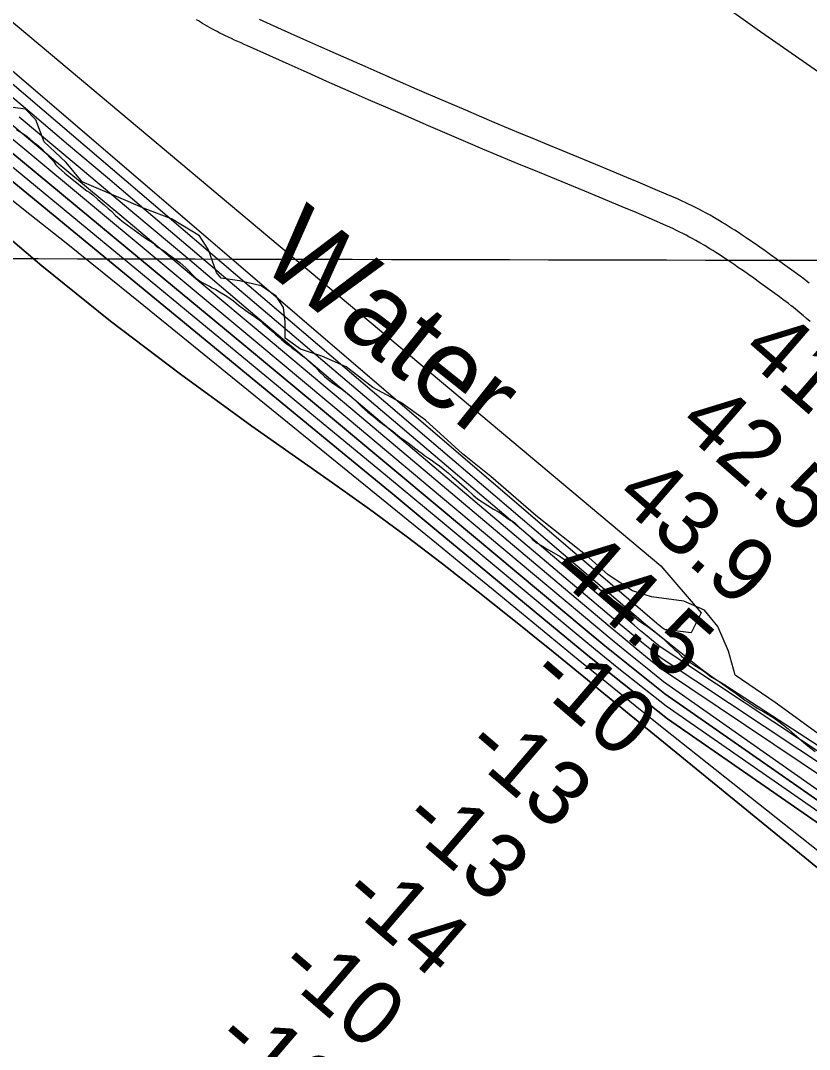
# Model space of a CAD drawing. Extents: x 3180038 to 3217926, y 922069 to 947485.
# Drawn here: x 3202623 to 3203442, y 938779 to 939847 of the extents above; entities that cross this region are included whole.
import ezdxf

# ---------------------------------------------------------------- set-up
doc = ezdxf.new("R2010")
doc.units = 0
for name, color, linetype in [('V-GRID-MAJR', 7, 'Continuous'), ('V-RIVR-EDGE', 7, 'Continuous'), ('V-RIVR-IDEN', 7, 'Continuous'), ('V-RIVR-RANG', 7, 'Continuous'), ('V-ROAD-CNTR', 7, 'Continuous'), ('V-SITE-VEGE', 7, 'Continuous'), ('V-TOPO-DPTH', 7, 'Continuous'), ('V-TOPO-MAJR', 7, 'Continuous'), ('V-TOPO-MINR', 7, 'Continuous'), ('V-TOPO-WATR', 7, 'Continuous')]:
    doc.layers.add(name, color=color, linetype=linetype)

msp = doc.modelspace()

# ---------------------------------------------------------------- linework, layer by layer
at = {"layer": 'V-GRID-MAJR'}
msp.add_spline([(3184296.3, 939644.8), (3186905.4, 939637.9), (3192123.6, 939624.6), (3197341.9, 939612.1), (3202560.1, 939600.3), (3207778.3, 939589.3), (3212996.5, 939579.1), (3215605.6, 939574.2)], degree=3, dxfattribs=at)
at = {"layer": 'V-RIVR-EDGE'}
msp.add_lwpolyline([(3203481.6, 939084.9), (3203407, 939139.4), (3203365.3, 939167.8), (3203358.5, 939192.6), (3203347.2, 939218.3), (3203333.4, 939235.3), (3203312.1, 939244.4), (3203278.6, 939248.9), (3203258.6, 939255.4), (3203233.5, 939272), (3203213.5, 939289.9), (3203158.4, 939333.5), (3203111.6, 939374), (3203082.1, 939397.6), (3203043.9, 939432.4), (3203018.3, 939450.8), (3202989.2, 939466.5), (3202961.5, 939487.9), (3202936.3, 939498.8), (3202914.1, 939506.2), (3202898.1, 939517.6), (3202898.1, 939534.5), (3202896.4, 939549.3), (3202888.6, 939561.1), (3202873, 939572), (3202850.8, 939577.2), (3202831.7, 939579.9), (3202826.9, 939585.6), (3202818.3, 939609.1), (3202809.2, 939623.9), (3202780.1, 939641.3), (3202752.8, 939651.8), (3202722.8, 939664.5), (3202687.2, 939679.8), (3202670.7, 939699.8), (3202647.8, 939721.2), (3202639.1, 939744.2), (3202628.3, 939755.1), (3202599.2, 939759.1)], dxfattribs=at)
at = {"layer": 'V-ROAD-CNTR'}
for points in [[(3203423.9, 939550.9), (3203420.7, 939553.4), (3203418.4, 939555.1), (3203414.9, 939557.8), (3203411.3, 939560.4), (3203396.8, 939570.9), (3203390.5, 939575.4), (3203384.6, 939579.7), (3203379, 939583.6), (3203373.8, 939587.3), (3203368.9, 939590.7), (3203364.3, 939593.9), (3203360, 939596.8), (3203356, 939599.5), (3203352.2, 939602), (3203348.6, 939604.3), (3203345.2, 939606.5), (3203342.1, 939608.5), (3203339.1, 939610.3), (3203336.3, 939612), (3203333.7, 939613.6), (3203328.7, 939616.5), (3203324.4, 939619), (3203320.6, 939621.1), (3203317.2, 939622.9), (3203314.3, 939624.5), (3203311.7, 939625.8), (3203307.2, 939628.1), (3203303.7, 939629.8), (3203301.2, 939631), (3203297.3, 939632.8), (3203293.4, 939634.6), (3203281.6, 939639.7), (3203270.6, 939644.5), (3203260.2, 939648.9), (3203250.5, 939653), (3203241.3, 939656.8), (3203224.1, 939663.9), (3203209.1, 939670.1), (3203156.3, 939691.8), (3203143, 939697.2), (3203133.1, 939701.4), (3203118.3, 939707.6), (3203103.4, 939713.8), (3203088.1, 939720.4), (3203073.7, 939726.5), (3203046.8, 939738.1), (3203023.2, 939748.3), (3203002.7, 939757.2), (3202984.7, 939765.1), (3202968.9, 939772), (3202941.4, 939784.1), (3202920.8, 939793.2), (3202905.4, 939800.1), (3202882.2, 939810.5), (3202859, 939820.9), (3202855.5, 939822.5), (3202852.2, 939824), (3202848.9, 939825.5), (3202845.6, 939827), (3202842.4, 939828.5), (3202839.2, 939830), (3202836.1, 939831.4), (3202833.2, 939832.9), (3202830.3, 939834.3), (3202827.4, 939835.8), (3202824.7, 939837.2), (3202822, 939838.6), (3202819.5, 939840), (3202817, 939841.4), (3202814.6, 939842.8), (3202812.3, 939844.1), (3202810.1, 939845.5), (3202807.9, 939846.8), (3202805.9, 939848.1)], [(3203442.3, 939574.5), (3203439.1, 939577.1), (3203436.5, 939579), (3203432.7, 939581.9), (3203428.9, 939584.7), (3203414.4, 939595.2), (3203408, 939599.8), (3203402, 939604.1), (3203396.4, 939608.1), (3203391, 939611.9), (3203386, 939615.4), (3203381.2, 939618.6), (3203376.8, 939621.7), (3203372.6, 939624.5), (3203368.6, 939627.1), (3203364.8, 939629.5), (3203361.3, 939631.8), (3203358, 939633.9), (3203354.8, 939635.9), (3203351.9, 939637.7), (3203349, 939639.4), (3203343.8, 939642.4), (3203339.2, 939645.1), (3203335.1, 939647.4), (3203331.4, 939649.4), (3203328.3, 939651), (3203325.4, 939652.5), (3203320.5, 939655), (3203316.8, 939656.8), (3203314, 939658.2), (3203309.7, 939660.2), (3203305.5, 939662.1), (3203293.5, 939667.2), (3203282.4, 939672), (3203271.9, 939676.5), (3203262.1, 939680.6), (3203252.9, 939684.5), (3203235.6, 939691.7), (3203220.5, 939697.9), (3203167.7, 939719.5), (3203154.5, 939725), (3203144.7, 939729.1), (3203129.9, 939735.2), (3203115.1, 939741.5), (3203099.8, 939748), (3203085.5, 939754.1), (3203058.6, 939765.6), (3203035.2, 939775.8), (3203014.7, 939784.7), (3202996.7, 939792.5), (3202981, 939799.4), (3202953.6, 939811.5), (3202933, 939820.7), (3202917.6, 939827.5), (3202894.4, 939837.9), (3202871.3, 939848.3)], [(3203443.1, 939534.7), (3203439.3, 939538.1), (3203435.8, 939541), (3203432.8, 939543.6), (3203430.2, 939545.8), (3203427.9, 939547.6), (3203423.7, 939551)]]:
    msp.add_lwpolyline(points, dxfattribs=at)
at = {"layer": 'V-SITE-VEGE'}
for points in [[(3202619, 939734.2), (3202625.5, 939730), (3202629.7, 939727.1), (3202633.1, 939724.6), (3202636.9, 939721.1), (3202639.8, 939718.9), (3202645.5, 939714), (3202648.2, 939711.1), (3202650.9, 939708.6), (3202652.7, 939706.2), (3202655.4, 939703.5), (3202657.4, 939701.3), (3202660.1, 939697.5), (3202662.8, 939694.6), (3202669.3, 939688.8), (3202673.4, 939685.5), (3202692.2, 939670.6), (3202695.1, 939668.6), (3202698.3, 939666.2), (3202703.5, 939661.5), (3202710.2, 939656), (3202714.2, 939652.2), (3202717.6, 939649.3), (3202721.7, 939645.3), (3202726.6, 939640.6), (3202730.2, 939637.8), (3202753.1, 939621.3), (3202761.2, 939616.2), (3202763.2, 939614), (3202766.1, 939611.8), (3202770, 939609.6), (3202772.6, 939607.8), (3202777.6, 939604.2), (3202788.6, 939596), (3202794.9, 939590.7), (3202805.2, 939580), (3202811.1, 939575.6), (3202819.6, 939571.4), (3202822.3, 939569.8), (3202825.9, 939568.1), (3202829.7, 939565.6), (3202837.5, 939561.2), (3202841.1, 939558.8), (3202844.3, 939556.3), (3202849.7, 939551.9), (3202860.9, 939543.4), (3202864.7, 939541.2), (3202872.3, 939535.5), (3202874.8, 939533.2), (3202883.6, 939525.9), (3202885.8, 939523.9), (3202888.1, 939521.7), (3202892.1, 939518.3), (3202894.4, 939516.1), (3202898.9, 939512.3), (3202903.1, 939509.2), (3202905.4, 939507.2), (3202909, 939504.8), (3202916.4, 939499), (3202917.3, 939498.1), (3202924.3, 939492.1), (3202930.5, 939486.4), (3202933.5, 939483), (3202938.9, 939477.7), (3202946.1, 939471.7), (3202950.8, 939468.8), (3202956.4, 939464.8), (3202964, 939459), (3202967.2, 939456.4), (3202970.3, 939453.5), (3202977.3, 939446.6), (3202984, 939440.8), (3202989.4, 939436.6), (3202993.5, 939433), (3202996.2, 939430.8), (3203010.1, 939420.6), (3203017, 939414.8), (3203025.8, 939408.8), (3203037, 939400.2), (3203040, 939398.2), (3203042.6, 939395.8), (3203046.9, 939392.9), (3203049.6, 939391.3), (3203053.7, 939388), (3203058.4, 939384.9), (3203062, 939381.8), (3203067.4, 939377.8), (3203071.4, 939374)], [(3203071.4, 939374), (3203075.7, 939370.4), (3203086.7, 939360.7), (3203093.4, 939354.4), (3203097.9, 939350.9), (3203108.5, 939344), (3203114.5, 939340.2), (3203119.7, 939337.4), (3203122.2, 939335.4), (3203126.4, 939332.5), (3203129.6, 939330), (3203132.3, 939328.3), (3203132.9, 939328.1), (3203136.7, 939325.8), (3203140.8, 939321.8), (3203152.3, 939311.2), (3203155, 939308.7), (3203159.7, 939304.9), (3203163.5, 939302.5), (3203166.9, 939300.5), (3203169.5, 939299), (3203172.2, 939297.6), (3203183.5, 939291), (3203188, 939287.7), (3203197.8, 939281.2), (3203207.9, 939273.2), (3203210, 939271), (3203212.9, 939268.6), (3203220.1, 939261.5), (3203222.1, 939259), (3203226.2, 939255.5), (3203236.3, 939247.2), (3203242.1, 939243.2), (3203249.3, 939237.9), (3203258.9, 939230.1), (3203262.3, 939226.8), (3203265.9, 939223.9), (3203270.2, 939221), (3203274.7, 939218.2), (3203281.9, 939212.6), (3203290.4, 939205.7), (3203295.3, 939200.8), (3203302.3, 939194.4), (3203305.7, 939191.5), (3203309.3, 939187.7), (3203312, 939185.3), (3203323.6, 939177.7), (3203332.6, 939172.2), (3203335.3, 939170.2), (3203340.7, 939165.7), (3203348.6, 939161.3), (3203352.4, 939158.2), (3203358.4, 939154.2), (3203361.1, 939152.2), (3203365, 939149.8), (3203367.6, 939147.6), (3203375.5, 939141.8), (3203378.4, 939140), (3203384.7, 939135.8), (3203388.3, 939133.6), (3203395, 939129.8), (3203403.8, 939124.5), (3203406.7, 939122.3), (3203410.5, 939119.6), (3203420.4, 939111.9), (3203424, 939108.5), (3203434.1, 939099.9), (3203440.9, 939094.3), (3203448.5, 939088.5)]]:
    msp.add_lwpolyline(points, dxfattribs=at)
at = {"layer": 'V-TOPO-DPTH'}
for points in [[(3204097.9, 938631.4), (3203289.8, 939173.2), (3203276.1, 939184.1), (3203262.5, 939195.1), (3203249, 939206.3), (3203235.5, 939217.5), (3202959.5, 939449.9), (3202882.5, 939514.7), (3202805.4, 939579.3), (3202728.3, 939643.9), (3202651, 939708.3), (3202531.7, 939807.7)], [(3202499.1, 939775.5), (3202963.1, 939393.9), (3203009, 939356.2), (3203054.8, 939318.4), (3203100.7, 939280.5), (3203146.5, 939242.6), (3203182.4, 939212.8), (3203210.3, 939189.9), (3203238.3, 939167.2), (3203266.5, 939144.7), (3203294.9, 939122.4), (3204055.7, 938595.2)], [(3204055.7, 938595.2), (3203294.9, 939122.4), (3203266.5, 939144.7), (3203238.3, 939167.2), (3203210.3, 939189.9), (3203182.4, 939212.8), (3203146.5, 939242.6), (3203100.7, 939280.5), (3203054.8, 939318.4), (3203009, 939356.2), (3202963.1, 939393.9), (3202499.1, 939775.5)], [(3202534.1, 939776.4), (3202773.2, 939578.5), (3202852.9, 939512.4), (3202932.5, 939446.3), (3203012, 939380.1), (3203091.5, 939313.8), (3203209.5, 939215.2), (3203230, 939198.3), (3203250.6, 939181.4), (3203271.4, 939164.8), (3203292.2, 939148.3), (3204102.2, 938584)], [(3202534.1, 939776.4), (3202773.2, 939578.5), (3202852.9, 939512.4), (3202932.5, 939446.3), (3203012, 939380.1), (3203091.5, 939313.8), (3203209.5, 939215.2), (3203230, 939198.3), (3203250.6, 939181.4), (3203271.4, 939164.8), (3203292.2, 939148.3), (3204102.2, 938584)], [(3203951.3, 938559.3), (3203251.6, 939130.3), (3203238.4, 939141.1), (3203225.2, 939151.9), (3203212, 939162.8), (3203198.8, 939173.6), (3203185.6, 939184.4), (3203172.4, 939195.2), (3203159.1, 939205.9), (3203145.8, 939216.6), (3203098.6, 939254.2), (3203061.3, 939283.3), (3203023.8, 939311.9), (3202985.7, 939339.9), (3202947.3, 939367.4), (3202863.4, 939426.3), (3202789.4, 939480.1), (3202716.6, 939535.3), (3202645.5, 939592.7), (3202575.6, 939651.7)], [(3202575.6, 939651.7), (3202645.5, 939592.7), (3202716.6, 939535.3), (3202789.4, 939480.1), (3202863.4, 939426.3), (3202947.3, 939367.4), (3202985.7, 939339.9), (3203023.8, 939311.9), (3203061.3, 939283.3), (3203098.6, 939254.2), (3203145.8, 939216.6), (3203159.1, 939205.9), (3203172.4, 939195.2), (3203185.6, 939184.4), (3203198.8, 939173.6), (3203212, 939162.8), (3203225.2, 939151.9), (3203238.4, 939141.1), (3203251.6, 939130.3), (3203951.3, 938559.3)]]:
    msp.add_lwpolyline(points, dxfattribs=at)
at = {"layer": 'V-TOPO-MAJR'}
for points in [[(3203321.7, 939886.1), (3203388.1, 939838.3), (3203455.4, 939791.6), (3203523.2, 939745.8), (3203637.5, 939670.1), (3203648.7, 939662.8), (3203659.9, 939655.6), (3203671.3, 939648.5), (3203682.7, 939641.6), (3203708.5, 939626), (3203732.8, 939611.1), (3203756.9, 939596), (3203780.7, 939580.5), (3203804.4, 939564.7), (3203808.4, 939562), (3203833.9, 939544.6), (3203859.4, 939527.1), (3203884.7, 939509.4), (3203909.9, 939491.6), (3204118.3, 939343.7)], [(3204104.6, 938669.7), (3203354.7, 939157.4), (3203346, 939162.6), (3203337.7, 939168.3), (3203329.6, 939174.4), (3203286.3, 939208.9), (3203282.8, 939211.7), (3203279.3, 939214.6), (3203275.8, 939217.5), (3203272.3, 939220.4), (3202647.7, 939753.3), (3202626.3, 939771.5), (3202604.8, 939789.7)]]:
    msp.add_lwpolyline(points, dxfattribs=at)
at = {"layer": 'V-TOPO-MINR'}
for points in [[(3202527.2, 939919.2), (3203288.3, 939281.3), (3203330, 939232.5), (3203319.5, 939211.7), (3203294.2, 939214.6), (3203293.5, 939214.6), (3203292.7, 939214.7), (3203289.6, 939216.8), (3203285.3, 939220.2), (3203284.9, 939220.5), (3203284.3, 939221), (3203283.9, 939221.3), (3202539.2, 939859.4)], [(3204097.9, 938631.4), (3203289.8, 939173.2), (3203276.1, 939184.1), (3203262.5, 939195.1), (3203249, 939206.3), (3203235.5, 939217.5), (3202959.5, 939449.9), (3202882.5, 939514.7), (3202805.4, 939579.3), (3202728.3, 939643.9), (3202651, 939708.3), (3202531.7, 939807.7)], [(3204531.2, 938289.9), (3203291, 939160.9), (3203273.8, 939174.6), (3203256.6, 939188.4), (3203239.6, 939202.3), (3203222.7, 939216.4), (3203059.5, 939353.3), (3202964.6, 939432.7), (3202869.6, 939512.1), (3202774.5, 939591.4), (3202679.3, 939670.5), (3202532.9, 939792.1)], [(3204104.3, 938655.9), (3203287.4, 939197.2), (3203280.6, 939202.7), (3203273.8, 939208.2), (3203267, 939213.8), (3203260.3, 939219.5), (3202753.8, 939649.8), (3202713.5, 939683.9), (3202673.2, 939718), (3202632.8, 939752), (3202592.4, 939786)], [(3204055.7, 938595.2), (3203294.9, 939122.4), (3203266.5, 939144.7), (3203238.3, 939167.2), (3203210.3, 939189.9), (3203182.4, 939212.8), (3203146.5, 939242.6), (3203100.7, 939280.5), (3203054.8, 939318.4), (3203009, 939356.2), (3202963.1, 939393.9), (3202499.1, 939775.5)], [(3203983.5, 938656.5), (3203293.5, 939135.4), (3203269, 939154.8), (3203244.5, 939174.4), (3203220.3, 939194.1), (3203196.1, 939214.1), (3203119.3, 939278), (3203056.8, 939329.9), (3202994.2, 939381.8), (3202931.6, 939433.6), (3202869, 939485.3), (3202535.3, 939760.5)], [(3204074.1, 938664.2), (3203288.6, 939185.4), (3203278.4, 939193.5), (3203268.2, 939201.8), (3203258.1, 939210.1), (3203248.1, 939218.5), (3202857.7, 939548.7), (3202798.9, 939598.4), (3202740, 939647.9), (3202681.1, 939697.4), (3202622, 939746.8)], [(3203765.7, 938736.6), (3203711.2, 938779.3), (3203291.3, 939112.1), (3203261.5, 939135.8), (3203231.9, 939159.7), (3203202.3, 939183.7), (3203172.9, 939207.9), (3203143.5, 939232.1), (3203114.1, 939256.2), (3203084.6, 939280.3), (3203055.1, 939304.4), (3202745.6, 939555.6), (3202708.2, 939585.9), (3202670.6, 939616), (3202632.9, 939645.9), (3202595.1, 939675.7)], [(3203951.3, 938559.3), (3203251.6, 939130.3), (3203238.4, 939141.1), (3203225.2, 939151.9), (3203212, 939162.8), (3203198.8, 939173.6), (3203185.6, 939184.4), (3203172.4, 939195.2), (3203159.1, 939205.9), (3203145.8, 939216.6), (3203098.6, 939254.2), (3203061.3, 939283.3), (3203023.8, 939311.9), (3202985.7, 939339.9), (3202947.3, 939367.4), (3202863.4, 939426.3), (3202789.4, 939480.1), (3202716.6, 939535.3), (3202645.5, 939592.7), (3202575.6, 939651.7)]]:
    msp.add_lwpolyline(points, dxfattribs=at)
at = {"layer": 'V-TOPO-WATR'}
msp.add_lwpolyline([(3204102.2, 938584), (3203292.2, 939148.3), (3203271.4, 939164.8), (3203250.6, 939181.4), (3203230, 939198.3), (3203209.5, 939215.2), (3203091.5, 939313.8), (3203012, 939380.1), (3202932.5, 939446.3), (3202852.9, 939512.4), (3202773.2, 939578.5), (3202534.1, 939776.4)], dxfattribs=at)

# ---------------------------------------------------------------- texts
at = {"layer": 'V-RIVR-IDEN'}
msp.add_text('Water', height=83, rotation=321.4046, dxfattribs=at).set_placement((3202868, 939594.9))
at = {"layer": 'V-RIVR-RANG'}
for s, rotation, p in [('41.3', 319.0483, (3203369.6, 939501)), ('42.5', 319.0483, (3203304.2, 939425.3)), ('43.9', 319.0483, (3203238.7, 939349.8)), ('44.5', 319.0483, (3203173.6, 939273.9)), ('-10', 319.3336, (3203148.4, 939162.9)), ('-13', 319.3336, (3203081.2, 939088.8)), ('-13', 319.3336, (3203015.9, 939013.1)), ('-14', 319.3336, (3202953.1, 938935.2)), ('-10', 319.3336, (3202887, 938860.2)), ('-10', 319.3336, (3202821.6, 938784.5))]:
    msp.add_text(s, height=67, rotation=rotation, dxfattribs=at).set_placement(p)

doc.saveas('drawing.dxf')
